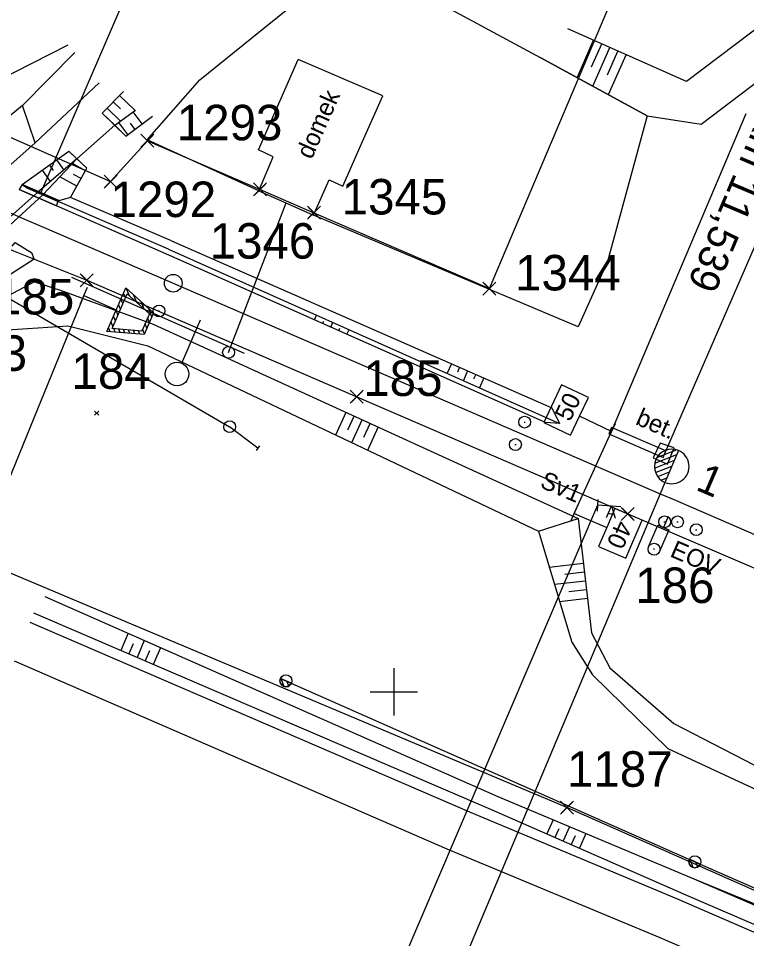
# Model space of a CAD drawing. Extents: x -866402 to -860377, y -1041908 to -1038598.
# Drawn here: x -861131.7 to -861070.2, y -1040120.8 to -1040043.1 of the extents above; entities that cross this region are included whole.
import ezdxf

# ---------------------------------------------------------------- set-up
doc = ezdxf.new("R2010")
doc.units = 0
for name, color, linetype in [('PS 02 trasa', 7, 'Continuous'), ('SZDC', 7, 'Continuous'), ('Vrstva 1', 7, 'Continuous'), ('Vrstva 16', 7, 'Continuous'), ('Vrstva 17', 7, 'Continuous'), ('Vrstva 19', 7, 'Continuous'), ('Vrstva 2', 7, 'Continuous'), ('Vrstva 23', 7, 'Continuous'), ('Vrstva 25', 7, 'Continuous'), ('Vrstva 27', 7, 'Continuous'), ('Vrstva 28', 7, 'Continuous'), ('Vrstva 29', 7, 'Continuous'), ('Vrstva 36', 7, 'Continuous'), ('Vrstva 43', 7, 'Continuous'), ('Vrstva 48', 7, 'Continuous'), ('Vrstva 49', 7, 'Continuous'), ('Vrstva 5', 7, 'Continuous'), ('Vrstva 50', 7, 'Continuous'), ('Vrstva 51', 7, 'Continuous'), ('Vrstva 6', 7, 'Continuous'), ('Vrstva 60', 7, 'Continuous'), ('Vrstva 7', 7, 'Continuous'), ('Vrstva 9', 7, 'Continuous')]:
    doc.layers.add(name, color=color, linetype=linetype)

msp = doc.modelspace()

# ---------------------------------------------------------------- linework, layer by layer
at = {"layer": 'PS 02 trasa'}
msp.add_lwpolyline([(-861275.082, -1039976.695), (-861256.924, -1039992.439), (-861236.926, -1040007.63), (-861216.041, -1040021.557), (-861194.332, -1040033.846), (-861171.812, -1040045.14), (-861147.592, -1040055.88), (-861141.505, -1040058.516), (-861134.421, -1040061.817), (-861125.946, -1040065.201), (-861103.13, -1040075.046), (-861080.224, -1040084.947), (-861057.196, -1040094.804), (-861034.158, -1040104.816), (-861011.319, -1040114.662), (-860987.719, -1040127.44), (-860941.723, -1040147.224), (-860915.569, -1040159.229)], dxfattribs=at)
at = {"layer": 'SZDC'}
for points in [[(-860979.92, -1040156.1), (-861009.68, -1040143.23), (-861085.36, -1040109.77), (-861149.67, -1040082.68), (-861135.92, -1040065.09), (-861147.11, -1040058.58), (-861187.17, -1040040.97), (-861209.35, -1040028.85), (-861227.63, -1040016.54), (-861229.18, -1040015.49), (-861234.59, -1040011.85), (-861236.71, -1040010.09), (-861295.08, -1039961.46)], [(-861261.75, -1039976.4), (-861207.66, -1040016.44), (-861178.07, -1040032.92), (-861123.93, -1040056.86), (-861120.81, -1040053.41), (-861111.29, -1040057.53), (-861106.75, -1040059.49), (-861091.91, -1040065.91), (-861080.02, -1040037.82), (-861096.96, -1040029.84), (-861063.4, -1040039.15), (-861045.83, -1040048.83), (-861015.69, -1040065.42), (-860995.26, -1040081.93), (-860925.73, -1040118.15), (-860902.64, -1040130.18), (-860914.76, -1040137.1), (-860798.14, -1040185.35)]]:
    msp.add_lwpolyline(points, dxfattribs=at)
at = {"layer": 'Vrstva 1'}
msp.add_line((-861131.05, -1040060.087), (-861129.724, -1040060.66), dxfattribs=at)
for points in [[(-861139.052, -1040056.623), (-861135.133, -1040058.318), (-861131.05, -1040060.087), (-861129.724, -1040060.66), (-861118.632, -1040065.459), (-861077.483, -1040083.241)], [(-861077.483, -1040083.241), (-861076.389, -1040083.709), (-861067.868, -1040087.385), (-861053.109, -1040093.752)]]:
    msp.add_lwpolyline(points, dxfattribs=at)
at = {"layer": 'Vrstva 16'}
msp.add_lwpolyline([(-861076.865, -1040080.751), (-861076.311, -1040079.374), (-861077.484, -1040078.976), (-861078.088, -1040080.216), (-861076.865, -1040080.751)], dxfattribs=at)
at = {"layer": 'Vrstva 17'}
for points in [[(-861127.55, -1040045.325), (-861139.68, -1040051.489), (-861152.989, -1040045.614), (-861167.417, -1040038.643), (-861182.26, -1040031.585)], [(-861112.001, -1040044.718), (-861103.465, -1040037.815), (-861087.634, -1040046.383)], [(-861120.823, -1040053.332), (-861116.372, -1040048.253), (-861112.001, -1040044.718)], [(-861087.634, -1040046.383), (-861078.582, -1040051.295)], [(-861078.582, -1040051.295), (-861081.94, -1040063.618), (-861084.401, -1040069.132), (-861106.77, -1040059.689)], [(-861111.392, -1040057.649), (-861120.823, -1040053.332)]]:
    msp.add_lwpolyline(points, dxfattribs=at)
at = {"layer": 'Vrstva 19'}
for p, q in [((-861129.813, -1040057.806), (-861107.08, -1040005.083)), ((-861124.641, -1040051.093), (-861122.634, -1040053.01)), ((-861126.781, -1040054.95), (-861123.571, -1040052.097)), ((-861125.927, -1040055.727), (-861127.461, -1040054.305)), ((-861128.312, -1040058.461), (-861131.405, -1040057.11)), ((-861134.235, -1040061.472), (-861130.101, -1040057.78)), ((-861133.714, -1040061.697), (-861129.645, -1040057.987)), ((-861128.507, -1040058.912), (-861131.647, -1040057.524)), ((-861131.647, -1040057.524), (-861128.508, -1040058.912)), ((-861128.426, -1040058.527), (-861130.948, -1040057.421)), ((-861129.645, -1040057.987), (-861128.422, -1040058.528)), ((-861128.507, -1040058.912), (-861128.508, -1040058.912)), ((-861128.507, -1040058.912), (-861128.315, -1040058.46)), ((-861128.315, -1040058.46), (-861128.312, -1040058.461))]:
    msp.add_line(p, q, dxfattribs=at)
for points in [[(-861128.315, -1040058.46), (-861131.405, -1040057.11), (-861131.647, -1040057.524)], [(-861131.405, -1040057.11), (-861130.948, -1040057.421), (-861130.101, -1040057.78)], [(-861128.312, -1040058.461), (-861128.426, -1040058.527), (-861128.422, -1040058.528), (-861128.508, -1040058.912)]]:
    msp.add_lwpolyline(points, dxfattribs=at)
msp.add_ellipse((-861129.846, -1040057.898), major_axis=(-0.256, 0.118), ratio=0.015833, start_param=6.20608, end_param=10.098639, dxfattribs=at)
at = {"layer": 'Vrstva 2'}
for p, q in [((-861077.756, -1040080.19), (-861076.112, -1040079.531)), ((-861075.925, -1040079.594), (-861077.077, -1040082.285)), ((-861075.926, -1040079.593), (-861075.925, -1040079.594)), ((-861077.954, -1040081.088), (-861076.277, -1040080.416)), ((-861077.937, -1040080.671), (-861076.065, -1040079.922)), ((-861077.865, -1040081.461), (-861076.488, -1040080.91)), ((-861077.684, -1040081.798), (-861076.7, -1040081.404)), ((-861077.398, -1040082.093), (-861076.912, -1040081.898)), ((-861077.077, -1040082.284), (-861077.483, -1040083.241)), ((-861077.483, -1040083.241), (-861099.111, -1040134.691))]:
    msp.add_line(p, q, dxfattribs=at)
msp.add_lwpolyline([(-861077.483, -1040083.241), (-861076.389, -1040083.709), (-861067.868, -1040087.385), (-861053.109, -1040093.752)], dxfattribs=at)
for centre, radius, start, end in [((-861076.502, -1040080.94), 1.464, 66.85892, 246.81977), ((-861076.501, -1040080.941), 1.462, 246.76939, 67.23891)]:
    msp.add_arc(centre, radius, start, end, dxfattribs=at)
at = {"layer": 'Vrstva 23'}
for points in [[(-861111.392, -1040057.649), (-861110.189, -1040054.761), (-861111.439, -1040054.187), (-861108.07, -1040046.542)], [(-861102.741, -1040053.718), (-861100.92, -1040049.603), (-861108.07, -1040046.542)], [(-861111.392, -1040057.649), (-861106.77, -1040059.689), (-861105.469, -1040056.717), (-861104.299, -1040057.238), (-861102.741, -1040053.718)]]:
    msp.add_lwpolyline(points, dxfattribs=at)
at = {"layer": 'Vrstva 25'}
msp.add_lwpolyline([(-861109.114, -1040099.055), (-861074.553, -1040114.347), (-861041.571, -1040128.804), (-861008.147, -1040143.841)], dxfattribs=at)
at = {"layer": 'Vrstva 27'}
msp.add_lwpolyline([(-861127.217, -1040064.946), (-861118.616, -1040068.756), (-861112.627, -1040071.351)], dxfattribs=at)
at = {"layer": 'Vrstva 28'}
for p, q in [((-861088.989, -1040077.193), (-861088.889, -1040077.193)), ((-861089.764, -1040079.09), (-861089.664, -1040079.09)), ((-861077.161, -1040085.619), (-861077.061, -1040085.619)), ((-861076.069, -1040085.623), (-861075.969, -1040085.623)), ((-861074.488, -1040086.289), (-861074.388, -1040086.289))]:
    msp.add_line(p, q, dxfattribs=at)
for centre in [(-861088.939, -1040077.193), (-861089.714, -1040079.09), (-861077.111, -1040085.619), (-861076.019, -1040085.623), (-861074.438, -1040086.289)]:
    msp.add_circle(centre, 0.5, dxfattribs=at)
at = {"layer": 'Vrstva 29'}
for p, q in [((-861154.052, -1040054.226), (-861113.865, -1040077.582)), ((-861113.958, -1040071.295), (-861109.081, -1040058.669))]:
    msp.add_line(p, q, dxfattribs=at)
at = {"layer": 'Vrstva 36'}
for p, q in [((-861117.914, -1040072.211), (-861116.328, -1040068.54)), ((-861118.311, -1040073.129), (-861118.311, -1040073.129)), ((-861111.483, -1040079.4), (-861113.865, -1040077.582)), ((-861111.33, -1040079.199), (-861111.633, -1040079.596)), ((-861109.574, -1040098.851), (-861108.654, -1040099.259)), ((-861108.654, -1040099.259), (-861109.574, -1040098.851)), ((-861109.258, -1040099.536), (-861109.511, -1040098.879)), ((-861108.872, -1040099.492), (-861109.026, -1040099.094)), ((-861075.014, -1040114.145), (-861074.092, -1040114.549)), ((-861074.092, -1040114.549), (-861075.014, -1040114.145)), ((-861074.695, -1040114.828), (-861074.95, -1040114.173)), ((-861074.31, -1040114.783), (-861074.465, -1040114.386))]:
    msp.add_line(p, q, dxfattribs=at)
for centre, radius in [((-861113.958, -1040071.295), 0.5), ((-861118.311, -1040073.129), 1), ((-861113.865, -1040077.582), 0.5), ((-861109.114, -1040099.055), 0.503), ((-861074.553, -1040114.347), 0.503)]:
    msp.add_circle(centre, radius, dxfattribs=at)
for centre, start, end in [((-861109.114, -1040099.055), 156.13233, 336.13233), ((-861074.553, -1040114.347), 156.33072, 336.33072)]:
    msp.add_arc(centre, 0.503, start, end, dxfattribs=at)
at = {"layer": 'Vrstva 43'}
msp.add_line((-861130.289, -1040053.58), (-861131.369, -1040050.434), dxfattribs=at)
at = {"layer": 'Vrstva 48'}
for p, q in [((-861084.505, -1040048.081), (-861083.108, -1040044.924)), ((-861083.275, -1040047.155), (-861082.422, -1040045.228)), ((-861083.183, -1040048.798), (-861081.736, -1040045.531)), ((-861081.933, -1040047.828), (-861081.051, -1040045.835)), ((-861081.86, -1040049.516), (-861080.365, -1040046.138)), ((-861123.173, -1040049.58), (-861121.86, -1040050.854)), ((-861123.696, -1040050.118), (-861123.086, -1040050.71)), ((-861124.218, -1040050.657), (-861123.092, -1040051.749)), ((-861121.27, -1040051.985), (-861122.028, -1040050.976)), ((-861122.469, -1040052.886), (-861123.242, -1040051.858)), ((-861121.87, -1040052.436), (-861122.253, -1040051.926)), ((-861129.096, -1040055.467), (-861128.773, -1040055.921)), ((-861128.484, -1040055.033), (-861127.878, -1040055.885)), ((-861126.054, -1040055.953), (-861127.147, -1040055.338)), ((-861129.707, -1040055.902), (-861129.024, -1040056.862)), ((-861126.789, -1040057.26), (-861128.207, -1040056.462)), ((-861126.422, -1040056.606), (-861127.049, -1040056.253)), ((-861106.693, -1040068.544), (-861106.517, -1040068.147)), ((-861106.008, -1040068.849), (-861105.92, -1040068.651)), ((-861105.323, -1040069.154), (-861105.147, -1040068.758)), ((-861104.638, -1040069.459), (-861104.55, -1040069.261)), ((-861103.952, -1040069.764), (-861103.777, -1040069.369)), ((-861095.128, -1040072.253), (-861095.485, -1040073.066)), ((-861094.441, -1040072.555), (-861094.621, -1040072.963)), ((-861093.755, -1040072.856), (-861094.115, -1040073.677)), ((-861093.068, -1040073.157), (-861093.249, -1040073.57)), ((-861092.381, -1040073.459), (-861092.745, -1040074.288)), ((-861104.905, -1040078.28), (-861104.03, -1040076.364)), ((-861103.876, -1040077.831), (-861103.348, -1040076.676)), ((-861103.55, -1040078.924), (-861102.665, -1040076.987)), ((-861102.517, -1040078.467), (-861101.983, -1040077.299)), ((-861102.194, -1040079.567), (-861101.301, -1040077.61)), ((-861086.857, -1040089.444), (-861083.966, -1040089.11)), ((-861085.535, -1040090.045), (-861083.88, -1040089.853)), ((-861086.421, -1040090.9), (-861083.794, -1040090.596)), ((-861085.205, -1040091.513), (-861083.708, -1040091.34)), ((-861085.985, -1040092.356), (-861083.622, -1040092.083)), ((-861122.452, -1040095.044), (-861123.073, -1040096.489)), ((-861122.013, -1040095.922), (-861122.384, -1040096.785)), ((-861121.081, -1040095.65), (-861121.694, -1040097.081)), ((-861120.639, -1040096.522), (-861121.005, -1040097.376)), ((-861119.708, -1040096.256), (-861120.316, -1040097.672)), ((-861086.538, -1040110.803), (-861087.059, -1040111.99)), ((-861086.057, -1040111.573), (-861086.372, -1040112.291)), ((-861085.155, -1040111.385), (-861085.685, -1040112.592)), ((-861084.678, -1040112.162), (-861084.998, -1040112.893)), ((-861083.773, -1040111.966), (-861084.311, -1040113.194))]:
    msp.add_line(p, q, dxfattribs=at)
at = {"layer": 'Vrstva 49'}
for p, q in [((-861078.582, -1040051.295), (-861087.634, -1040046.383)), ((-861124.641, -1040051.093), (-861122.846, -1040049.242)), ((-861123.571, -1040052.097), (-861121.808, -1040050.816)), ((-861122.634, -1040053.01), (-861120.388, -1040051.322)), ((-861131.405, -1040057.11), (-861127.461, -1040054.305)), ((-861126.781, -1040054.95), (-861130.101, -1040057.78)), ((-861129.645, -1040057.987), (-861126.781, -1040054.95)), ((-861127.323, -1040058.208), (-861125.927, -1040055.727)), ((-861118.995, -1040063.07), (-861128.508, -1040058.912)), ((-861127.323, -1040058.208), (-861128.422, -1040058.528)), ((-861119.043, -1040062.561), (-861128.422, -1040058.528)), ((-861118.778, -1040061.872), (-861127.323, -1040058.208)), ((-861133.158, -1040065.161), (-861130.38, -1040063.399)), ((-861130.38, -1040063.399), (-861130.587, -1040062.898)), ((-861130.366, -1040065.333), (-861132.648, -1040066.552)), ((-861133.6, -1040069.464), (-861127.545, -1040069.068)), ((-861127.545, -1040069.068), (-861120.782, -1040070.747)), ((-861125.282, -1040076.261), (-861124.928, -1040076.615)), ((-861125.282, -1040076.615), (-861124.928, -1040076.261)), ((-861087.764, -1040086.414), (-861084.404, -1040085.327))]:
    msp.add_line(p, q, dxfattribs=at)
for points in [[(-860959.044, -1040117.337), (-860968.017, -1040109.87), (-860976.589, -1040099.981), (-860991.289, -1040086.401), (-861020.111, -1040061.799), (-861039.113, -1040051.367), (-861062.727, -1040038.911), (-861075.256, -1040048.4), (-861085.277, -1040043.964)], [(-861078.582, -1040051.295), (-861074.034, -1040052.018), (-861062.354, -1040043.157), (-861041.109, -1040055.932), (-861018.9, -1040068.115), (-860991.121, -1040090.574), (-860978.753, -1040101.311), (-860969.815, -1040111.554), (-860959.044, -1040117.337)], [(-861122.634, -1040053.01), (-861123.571, -1040052.097), (-861124.641, -1040051.093)], [(-861125.927, -1040055.727), (-861126.781, -1040054.95), (-861127.461, -1040054.305)], [(-861131.405, -1040057.11), (-861130.948, -1040057.421), (-861130.101, -1040057.78)], [(-861129.645, -1040057.987), (-861128.422, -1040058.528), (-861128.508, -1040058.912)], [(-861132.249, -1040062.317), (-861131.993, -1040061.999), (-861130.587, -1040062.898)], [(-861118.778, -1040061.872), (-861086.633, -1040075.982)], [(-861119.043, -1040062.561), (-861085.982, -1040077.304)], [(-861087.169, -1040077.232), (-861118.995, -1040063.07)], [(-861130.366, -1040065.333), (-861127.858, -1040066.151), (-861120.334, -1040068.918)], [(-861120.334, -1040068.918), (-861084.404, -1040085.327), (-861083.285, -1040094.999), (-861081.739, -1040097.956), (-861076.317, -1040102.663), (-861040.728, -1040121.056), (-861040.022, -1040125.18), (-861031.106, -1040133.745)], [(-861120.782, -1040070.747), (-861087.764, -1040086.414), (-861084.953, -1040095.802), (-861083.194, -1040098.552), (-861076.845, -1040104.791), (-861042.578, -1040120.7), (-861042.087, -1040126.796), (-861031.106, -1040133.745)], [(-861086.633, -1040075.982), (-861085.982, -1040077.304), (-861087.169, -1040077.232)], [(-861031.513, -1040134.415), (-861074.821, -1040115.732), (-861091.174, -1040108.853), (-861129.464, -1040091.949)], [(-861130.452, -1040093.322), (-861091.828, -1040109.899), (-861075.063, -1040117.248), (-861031.991, -1040135.817)], [(-861031.106, -1040133.745), (-861074.821, -1040115.732)]]:
    msp.add_lwpolyline(points, dxfattribs=at)
at = {"layer": 'Vrstva 5'}
for p, q in [((-861081.909, -1040078.662), (-861081.267, -1040077.306)), ((-861084.454, -1040084.215), (-861085.048, -1040085.593)), ((-861100, -1040098), (-861100, -1040102)), ((-861102, -1040100), (-861098, -1040100))]:
    msp.add_line(p, q, dxfattribs=at)
for points in [[(-861084.751, -1040084.904), (-861081.588, -1040077.984), (-861070.218, -1040051.116)], [(-861081.588, -1040077.984), (-861084.299, -1040076.7), (-861083.551, -1040075.119), (-861085.81, -1040074.049), (-861087.308, -1040077.212), (-861085.048, -1040078.282), (-861084.299, -1040076.7)], [(-861084.751, -1040084.904), (-861081.996, -1040086.092), (-861082.69, -1040087.699), (-861080.394, -1040088.69), (-861079.008, -1040085.476), (-861081.303, -1040084.486), (-861081.996, -1040086.092)]]:
    msp.add_lwpolyline(points, dxfattribs=at)
at = {"layer": 'Vrstva 50'}
for p, q in [((-861076.813, -1040085.179), (-861077.209, -1040086.098)), ((-861077.955, -1040087.954), (-861078.047, -1040087.914))]:
    msp.add_line(p, q, dxfattribs=at)
msp.add_lwpolyline([(-861078.466, -1040087.734), (-861077.668, -1040085.9), (-861076.744, -1040086.299), (-861077.536, -1040088.134)], dxfattribs=at)
msp.add_circle((-861078.001, -1040087.934), 0.506, dxfattribs=at)
at = {"layer": 'Vrstva 51'}
for q in [(-861126.96, -1040045.952), (-861137.45, -1040055.415)]:
    msp.add_line((-861131.369, -1040050.434), q, dxfattribs=at)
for points in [[(-861134.169, -1040056.994), (-861130.289, -1040053.58), (-861124.883, -1040048.516)], [(-860938.231, -1040177.641), (-860956.078, -1040169.01), (-861031.954, -1040136.627), (-861076.081, -1040117.484), (-861093.569, -1040110.159), (-861130.718, -1040094.12)], [(-861132.074, -1040097.359), (-861095.519, -1040113.252), (-861077.513, -1040120.747), (-861033.322, -1040139.897), (-860957.232, -1040172.412), (-860939.948, -1040180.976)]]:
    msp.add_lwpolyline(points, dxfattribs=at)
at = {"layer": 'Vrstva 6'}
for p, q in [((-861082.758, -1040083.725), (-861082.816, -1040084.723)), ((-861082.787, -1040084.224), (-861103.331, -1040132.249)), ((-861080.81, -1040084.34), (-861082.787, -1040084.224))]:
    msp.add_line(p, q, dxfattribs=at)
at = {"layer": 'Vrstva 60'}
for p, q in [((-861120.36, -1040053.86), (-861121.36, -1040052.86)), ((-861120.36, -1040052.96), (-861121.36, -1040053.96)), ((-861121.26, -1040053.86), (-861120.26, -1040052.86)), ((-861121.26, -1040052.96), (-861120.26, -1040053.96)), ((-861120.81, -1040053.41), (-861120.81, -1040053.41)), ((-861123.48, -1040057.31), (-861124.48, -1040056.31)), ((-861123.48, -1040056.41), (-861124.48, -1040057.41)), ((-861124.38, -1040057.31), (-861123.38, -1040056.31)), ((-861124.38, -1040056.41), (-861123.38, -1040057.41)), ((-861123.93, -1040056.86), (-861123.93, -1040056.86)), ((-861110.84, -1040057.98), (-861111.84, -1040056.98)), ((-861110.84, -1040057.08), (-861111.84, -1040058.08)), ((-861111.74, -1040057.98), (-861110.74, -1040056.98)), ((-861111.74, -1040057.08), (-861110.74, -1040058.08)), ((-861111.29, -1040057.53), (-861111.29, -1040057.53)), ((-861106.3, -1040059.94), (-861107.3, -1040058.94)), ((-861106.3, -1040059.04), (-861107.3, -1040060.04)), ((-861107.2, -1040059.94), (-861106.2, -1040058.94)), ((-861107.2, -1040059.04), (-861106.2, -1040060.04)), ((-861106.75, -1040059.49), (-861106.75, -1040059.49)), ((-861125.496, -1040065.651), (-861126.496, -1040064.651)), ((-861125.496, -1040064.751), (-861126.496, -1040065.751)), ((-861126.396, -1040065.651), (-861125.396, -1040064.651)), ((-861126.396, -1040064.751), (-861125.396, -1040065.751)), ((-861125.946, -1040065.201), (-861125.946, -1040065.201)), ((-861091.46, -1040066.36), (-861092.46, -1040065.36)), ((-861091.46, -1040065.46), (-861092.46, -1040066.46)), ((-861092.36, -1040066.36), (-861091.36, -1040065.36)), ((-861092.36, -1040065.46), (-861091.36, -1040066.46)), ((-861091.91, -1040065.91), (-861091.91, -1040065.91)), ((-861102.68, -1040075.496), (-861103.68, -1040074.496)), ((-861102.68, -1040074.596), (-861103.68, -1040075.596)), ((-861103.58, -1040075.496), (-861102.58, -1040074.496)), ((-861103.58, -1040074.596), (-861102.58, -1040075.596)), ((-861103.13, -1040075.046), (-861103.13, -1040075.046)), ((-861079.774, -1040085.397), (-861080.774, -1040084.397)), ((-861079.774, -1040084.497), (-861080.774, -1040085.497)), ((-861080.674, -1040085.397), (-861079.674, -1040084.397)), ((-861080.674, -1040084.497), (-861079.674, -1040085.497)), ((-861080.224, -1040084.947), (-861080.224, -1040084.947)), ((-861084.91, -1040110.22), (-861085.91, -1040109.22)), ((-861084.91, -1040109.32), (-861085.91, -1040110.32)), ((-861085.81, -1040110.22), (-861084.81, -1040109.22)), ((-861085.81, -1040109.32), (-861084.81, -1040110.32)), ((-861085.36, -1040109.77), (-861085.36, -1040109.77))]:
    msp.add_line(p, q, dxfattribs=at)
at = {"layer": 'Vrstva 7'}
for p, q in [((-861125.901, -1040065.812), (-861126.497, -1040067.188)), ((-861124.24, -1040069.527), (-861122.651, -1040065.856)), ((-861122.651, -1040065.856), (-861120.295, -1040067.965)), ((-861126.199, -1040066.5), (-861147.111, -1040117.598)), ((-861126.199, -1040066.5), (-861123.446, -1040067.691)), ((-861123.806, -1040069.279), (-861122.535, -1040066.342)), ((-861122.68, -1040066.677), (-861122.836, -1040066.282)), ((-861122.34, -1040066.517), (-861122.575, -1040065.925)), ((-861122.535, -1040066.342), (-861120.65, -1040068.029)), ((-861121.716, -1040067.075), (-861121.95, -1040066.484)), ((-861123.101, -1040067.651), (-861123.257, -1040067.256)), ((-861122.891, -1040067.164), (-861123.047, -1040066.77)), ((-861121.091, -1040067.635), (-861121.325, -1040067.043)), ((-861123.523, -1040068.624), (-861123.679, -1040068.23)), ((-861123.312, -1040068.137), (-861123.468, -1040067.743)), ((-861120.65, -1040068.029), (-861121.285, -1040069.498)), ((-861120.295, -1040067.965), (-861121.089, -1040069.8)), ((-861120.432, -1040068.28), (-861120.7, -1040067.602)), ((-861119.882, -1040067.796), (-861119.782, -1040067.796)), ((-861123.733, -1040069.111), (-861123.889, -1040068.716)), ((-861120.853, -1040069.254), (-861121.009, -1040068.86)), ((-861120.642, -1040068.767), (-861120.798, -1040068.372)), ((-861121.089, -1040069.8), (-861124.24, -1040069.527)), ((-861123.962, -1040069.551), (-861124.1, -1040069.203)), ((-861121.285, -1040069.498), (-861123.806, -1040069.279)), ((-861123.544, -1040069.587), (-861123.662, -1040069.291)), ((-861123.127, -1040069.624), (-861123.244, -1040069.328)), ((-861122.709, -1040069.66), (-861122.826, -1040069.364)), ((-861122.291, -1040069.696), (-861122.408, -1040069.4)), ((-861121.874, -1040069.732), (-861121.991, -1040069.436)), ((-861121.456, -1040069.768), (-861121.573, -1040069.472)), ((-861121.064, -1040069.741), (-861121.22, -1040069.346))]:
    msp.add_line(p, q, dxfattribs=at)
for centre, radius in [((-861118.632, -1040065.459), 0.75), ((-861119.832, -1040067.796), 0.5)]:
    msp.add_circle(centre, radius, dxfattribs=at)
at = {"layer": 'Vrstva 9'}
for p, q in [((-861077.114, -1040079.903), (-861065.471, -1040053.057)), ((-861081.585, -1040077.644), (-861081.823, -1040078.195)), ((-861081.823, -1040078.195), (-861077.233, -1040080.178)), ((-861076.995, -1040079.628), (-861081.585, -1040077.644)), ((-861076.995, -1040079.628), (-861076.757, -1040079.077)), ((-861077.233, -1040080.178), (-861076.995, -1040079.628))]:
    msp.add_line(p, q, dxfattribs=at)

# ---------------------------------------------------------------- texts
at = {"layer": 'Vrstva 16'}
msp.add_text('bet.', height=1.5, rotation=336.37308, dxfattribs=at).set_placement((-861079.65, -1040077.34))
at = {"layer": 'Vrstva 2'}
msp.add_text('1', height=2.5, rotation=336.83935, dxfattribs=at).set_placement((-861074.575, -1040082.881))
at = {"layer": 'Vrstva 23'}
msp.add_text('domek', height=1.5, rotation=66.12517, dxfattribs=at).set_placement((-861106.935, -1040055.052))
at = {"layer": 'Vrstva 28'}
msp.add_text('EOV', height=1.5, rotation=336.6644, dxfattribs=at).set_placement((-861076.742, -1040088.517))
at = {"layer": 'Vrstva 5'}
for s, height, rotation, p in [('km 11,539', 2.5, 247.06339, (-861069.122, -1040051.116)), ('50', 1.5, 64.66462, (-861085.095, -1040077.215)), ('40', 1.5, 246.66411, (-861081.151, -1040085.402))]:
    msp.add_text(s, height=height, rotation=rotation, dxfattribs=at).set_placement(p)
at = {"layer": 'Vrstva 6'}
for s, height, rotation, p in [('Sv1', 1.5, 336.62905, (-861087.734, -1040082.667)), ('  A ', 1, 356.62905, (-861082.846, -1040085.222))]:
    msp.add_text(s, height=height, rotation=rotation, dxfattribs=at).set_placement(p)
at = {"layer": 'Vrstva 60'}
for s, p in [('1293', (-861118.335, -1040053.375)), ('1292', (-861123.93, -1040059.86)), ('1345', (-861104.399, -1040059.642)), ('1346', (-861115.559, -1040063.378)), ('1344', (-861089.745, -1040066.063)), ('1185', (-861135.92, -1040068.09)), ('183', (-861137.68, -1040072.857)), ('184', (-861127.227, -1040074.388)), ('185', (-861102.573, -1040074.981)), ('186', (-861079.59, -1040092.482)), ('1187', (-861085.36, -1040108.012))]:
    msp.add_text(s, height=3, dxfattribs=at).set_placement(p)

doc.saveas('drawing.dxf')
